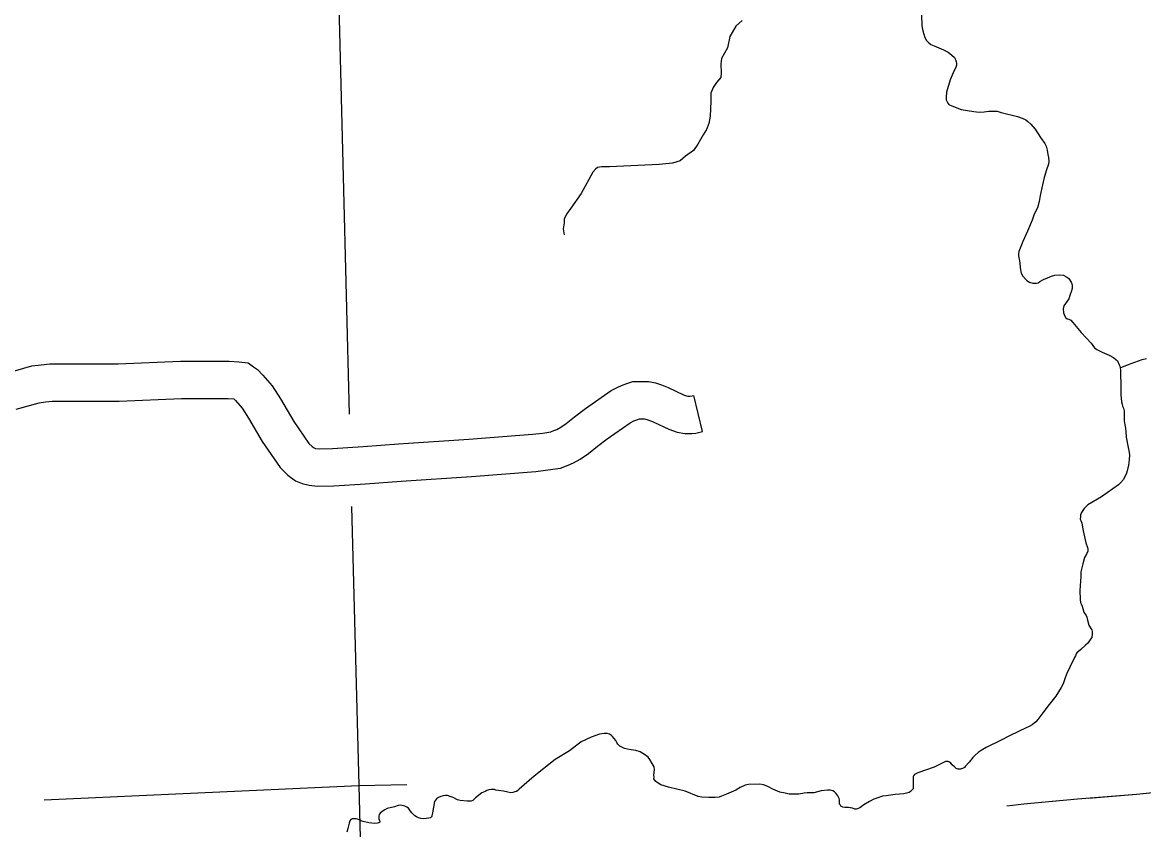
# Model space of a CAD drawing. Extents: x 1084508 to 1142749, y 1057638 to 1093403.
# Drawn here: x 1135693 to 1137107, y 1071268 to 1072286 of the extents above; entities that cross this region are included whole.
import ezdxf

# ---------------------------------------------------------------- set-up
doc = ezdxf.new("R2010")
doc.units = 0
for name, color, linetype in [('Level 35', 7, 'Continuous'), ('Level 4', 7, 'Continuous'), ('Level 43', 7, 'Continuous'), ('Level 46', 7, 'Continuous'), ('Level 5', 7, 'Continuous')]:
    doc.layers.add(name, color=color, linetype=linetype)

msp = doc.modelspace()

# ---------------------------------------------------------------- linework, layer by layer
at = {"layer": 'Level 35'}
for points in [[(1136826.5, 1072295.2), (1136827.2, 1072281.5), (1136828.3, 1072274.8), (1136830.9, 1072266.6), (1136833.1, 1072262.7), (1136835.7, 1072259.8), (1136838.4, 1072257.7), (1136842.5, 1072256.1), (1136854.4, 1072250.9), (1136860.1, 1072247.9), (1136864.7, 1072244.2), (1136868.1, 1072241.3), (1136869.4, 1072239), (1136870.4, 1072236), (1136870.8, 1072234.2), (1136870.6, 1072231.9), (1136869.7, 1072228.7), (1136867.6, 1072225), (1136862.8, 1072213.1), (1136858, 1072197.6), (1136857.8, 1072191.4), (1136857.8, 1072188.2), (1136858.5, 1072186.2), (1136859.9, 1072183.7), (1136861.2, 1072182.3), (1136864.9, 1072180.5), (1136876.5, 1072175.7), (1136892.7, 1072173.1), (1136899.4, 1072172.5), (1136905.5, 1072172.9), (1136911.5, 1072173.6), (1136917.4, 1072173.6), (1136922, 1072173.6), (1136927.2, 1072172.2), (1136947.5, 1072167.2), (1136953.7, 1072164.7), (1136958, 1072162.6), (1136960.8, 1072160.6), (1136964.4, 1072157.4), (1136969.9, 1072151.2), (1136976.8, 1072140.7), (1136982, 1072132.9), (1136983.8, 1072129.5), (1136985, 1072124.5), (1136986.1, 1072119.2), (1136986.8, 1072115.3), (1136987, 1072110.5), (1136986.6, 1072107.1), (1136984.1, 1072099.6)], [(1136600.4, 1072288.1), (1136592.5, 1072281), (1136585, 1072267.9), (1136581.8, 1072253.6), (1136574.2, 1072240.1), (1136573.5, 1072233.4), (1136573.9, 1072221.8), (1136573.5, 1072216.3), (1136568.3, 1072209.9), (1136563.9, 1072203.6), (1136560.8, 1072196.4), (1136560.8, 1072186.5), (1136560, 1072167.5), (1136558.4, 1072158.3), (1136555.6, 1072150.8), (1136551.2, 1072144.1), (1136544.5, 1072132.1), (1136538.9, 1072124.2), (1136529, 1072117.1), (1136522.3, 1072111.1), (1136512.8, 1072108.3), (1136495.7, 1072106.3), (1136433, 1072103.6), (1136423.1, 1072103.6), (1136418, 1072102.8), (1136415.6, 1072100.8), (1136412, 1072096.8), (1136397.3, 1072069.8), (1136384.6, 1072051.6), (1136379, 1072043.8), (1136376.1, 1072037.4), (1136376.1, 1072032.9), (1136374.9, 1072025.4), (1136376.1, 1072018)], [(1136984.1, 1072099.6), (1136981.1, 1072090.2), (1136979.1, 1072080.8), (1136976.1, 1072067.6), (1136974.9, 1072059.8), (1136972.7, 1072052), (1136968.5, 1072043.8), (1136966.3, 1072036.2), (1136960.1, 1072022.3), (1136954.2, 1072009.5), (1136949.4, 1071996.7), (1136948.9, 1071993.7), (1136948.9, 1071991.4), (1136949.6, 1071987.1), (1136950.5, 1071982.5), (1136951.2, 1071976.1), (1136952.1, 1071969.7), (1136954.4, 1071965.6), (1136959.6, 1071960.4), (1136962.8, 1071958.3), (1136966.9, 1071956.9), (1136969.5, 1071956.7), (1136971.7, 1071956.9), (1136973.6, 1071957.4), (1136975.9, 1071959), (1136980.4, 1071961.5), (1136990.5, 1071965.8), (1136994.8, 1071967.2), (1137000.7, 1071967.4), (1137005.5, 1071966.8), (1137008.5, 1071965.4), (1137012.2, 1071962.7), (1137015.4, 1071958.3), (1137016, 1071956), (1137016.5, 1071954), (1137016.5, 1071950.1), (1137015.8, 1071947.1), (1137013.5, 1071941.4), (1137012.2, 1071937.1), (1137006, 1071928.4), (1137005.3, 1071924.5), (1137005.5, 1071919.7), (1137006.5, 1071917.4), (1137008.3, 1071913.5), (1137010.1, 1071911.9), (1137012.2, 1071911.5), (1137015.1, 1071910.1), (1137017.4, 1071907.3), (1137028.1, 1071894.8), (1137040.5, 1071881.3), (1137044.8, 1071875.6), (1137047.8, 1071873.1)], [(1137047.8, 1071873.1), (1137050.1, 1071871.9), (1137054.6, 1071869.9), (1137063.1, 1071866), (1137068.6, 1071863), (1137071.8, 1071860.7), (1137073.6, 1071858.9), (1137075.9, 1071854.1), (1137076.7, 1071852.2)], [(1137077.2, 1071850), (1137086.2, 1071853.8), (1137104.7, 1071860.8), (1137110.3, 1071861.9)], [(1137076.7, 1071852.2), (1137077.2, 1071850), (1137077.4, 1071847.5), (1137077.5, 1071839.2), (1137078, 1071832.2), (1137078.1, 1071816.3), (1137078.9, 1071807.5), (1137079.5, 1071804.3), (1137080.2, 1071802), (1137081.2, 1071799.3), (1137082.1, 1071795.8), (1137082.3, 1071792.6), (1137082.3, 1071783.2), (1137082.9, 1071778.4), (1137083.9, 1071774), (1137084.4, 1071770), (1137084.8, 1071762.7), (1137087.3, 1071749.7), (1137088.2, 1071746.1), (1137088.8, 1071740.6), (1137088.4, 1071734.4), (1137087.5, 1071727.5), (1137086.1, 1071720.5), (1137085, 1071717.2), (1137081.2, 1071709.6), (1137077.4, 1071705.2), (1137074.9, 1071702.9), (1137067.8, 1071697.7), (1137053.7, 1071687.7), (1137036.4, 1071677.4), (1137031.7, 1071672.8), (1137028.4, 1071667.8), (1137027.3, 1071665), (1137027.1, 1071662.7), (1137026.9, 1071659.4), (1137027.5, 1071657.7), (1137029, 1071654.5), (1137030.3, 1071644.7), (1137034, 1071629.6), (1137036.1, 1071623.8), (1137036.4, 1071621.5), (1137036.4, 1071619.1), (1137035.1, 1071616), (1137032.2, 1071611.2), (1137029.9, 1071603), (1137027.5, 1071592.9), (1137027.5, 1071587.1), (1137026.1, 1071569.3), (1137026.9, 1071558.2), (1137027.3, 1071554.4)], [(1137027.3, 1071554.4), (1137028, 1071552.5), (1137029.4, 1071549.6), (1137030.1, 1071546.9), (1137031.3, 1071542), (1137034.2, 1071537.9), (1137035.1, 1071535.8), (1137036.1, 1071532), (1137037.8, 1071525.7), (1137040.3, 1071521.5), (1137041.4, 1071519.8), (1137042, 1071517.5), (1137042, 1071514.8), (1137041.4, 1071510.4), (1137039.9, 1071508.1), (1137036.4, 1071503.1), (1137033.6, 1071500.6), (1137027.5, 1071495.1), (1137022.3, 1071490.9), (1137021.7, 1071489.7), (1137021, 1071487.2), (1137019.6, 1071484.9), (1137013.5, 1071472.7), (1137009.3, 1071463.9), (1137007.4, 1071458.2), (1137005.3, 1071451.8), (1137002.8, 1071447.4), (1136995.9, 1071436.2), (1136987.5, 1071426), (1136979.7, 1071415.1), (1136973.4, 1071406.7), (1136970.9, 1071403.8), (1136966.1, 1071400.2), (1136962.3, 1071398.1), (1136958.8, 1071396.2), (1136949.1, 1071391.8), (1136937.6, 1071386.2), (1136926.3, 1071380.3), (1136908.2, 1071371.7), (1136901.7, 1071367.9), (1136898.1, 1071365.2), (1136894.2, 1071362.1), (1136891.2, 1071358.9), (1136886.8, 1071353.3), (1136881.8, 1071347.8), (1136880.7, 1071346.4), (1136878.4, 1071345.1), (1136875.9, 1071344.3), (1136872.8, 1071344.1), (1136870.5, 1071345.1), (1136868.6, 1071346.8), (1136865.4, 1071349.7)], [(1136441.3, 1071380.5), (1136437, 1071385.5), (1136435.7, 1071386.9), (1136433, 1071388.4), (1136430.1, 1071389.4), (1136426.6, 1071389.4), (1136420.7, 1071388.4), (1136409.9, 1071384.7), (1136397.6, 1071378.8), (1136382.9, 1071367.6), (1136364.8, 1071356.6), (1136338, 1071335.4), (1136319.4, 1071319), (1136317.4, 1071317.5), (1136315.9, 1071316.3), (1136314, 1071315.5), (1136311.3, 1071314.8), (1136308.8, 1071314.6), (1136304.9, 1071315.3), (1136299.7, 1071316.5), (1136289.9, 1071318), (1136288, 1071318.6), (1136284.1, 1071318.6), (1136281, 1071318.2), (1136278.5, 1071317.5), (1136276.4, 1071316.3), (1136272.2, 1071314.4), (1136264.3, 1071308), (1136260.8, 1071304.9), (1136258.9, 1071304), (1136256.8, 1071304), (1136253.9, 1071304), (1136245, 1071304.7), (1136241.7, 1071305.7), (1136236, 1071308.4), (1136232.4, 1071310), (1136228.8, 1071311.1), (1136226.3, 1071311.1), (1136223.3, 1071310.5), (1136220.4, 1071309.8), (1136217.7, 1071308.5), (1136215, 1071306.8), (1136213.6, 1071305.3), (1136212.7, 1071303.5), (1136211.3, 1071296.4), (1136210, 1071289.4), (1136209.3, 1071286), (1136209.1, 1071284.5), (1136208.4, 1071283.6), (1136207.3, 1071282.9)], [(1136707.9, 1071317.7), (1136700.2, 1071316.8), (1136690.7, 1071314.5), (1136687.6, 1071314.3), (1136685.3, 1071314.3), (1136682.6, 1071314.5), (1136678.8, 1071314.1), (1136672.1, 1071312.9), (1136669.1, 1071312.9), (1136665.4, 1071312.8), (1136659.9, 1071312.9), (1136654.9, 1071314.1), (1136648, 1071315.2), (1136639.1, 1071318.9), (1136632.9, 1071322.3), (1136627.4, 1071324.6), (1136622.8, 1071325.4), (1136608.3, 1071325), (1136604.3, 1071324), (1136598, 1071321), (1136592.6, 1071317.7), (1136580.6, 1071312.9), (1136574.6, 1071310.1), (1136571.4, 1071309.1), (1136566.6, 1071308.5), (1136558.6, 1071308.4), (1136549.4, 1071308.9), (1136545, 1071309.9), (1136528.4, 1071316.4), (1136507.4, 1071321.7), (1136498, 1071324.6), (1136493.2, 1071327.5), (1136491.3, 1071329.2), (1136489.2, 1071332.1), (1136489.4, 1071334.6), (1136489.2, 1071336.7), (1136489.8, 1071343.9), (1136489.4, 1071347.2), (1136487.1, 1071351.4), (1136484, 1071356.4), (1136481.9, 1071359.2), (1136478.5, 1071361.9), (1136471.8, 1071366.3), (1136466.3, 1071367.7), (1136460.7, 1071368.6), (1136455.9, 1071369.4), (1136452.3, 1071370.3), (1136448.9, 1071372.1), (1136446.2, 1071373.4), (1136443.8, 1071375.7), (1136442.6, 1071377.8), (1136441.3, 1071380.5)], [(1136865.4, 1071349.7), (1136863.5, 1071351.8), (1136862.1, 1071352.9), (1136860.4, 1071353.9), (1136859.8, 1071353.9), (1136858.1, 1071354.1), (1136857, 1071353.9), (1136854.3, 1071352.5), (1136842.6, 1071347), (1136821.8, 1071339.7), (1136817.8, 1071337.4), (1136816.4, 1071335.9), (1136816.1, 1071334.8), (1136816.1, 1071332.3), (1136816.1, 1071325.2), (1136816.1, 1071321.4), (1136815.9, 1071319.6), (1136814.7, 1071318.1), (1136812.8, 1071316.2), (1136811.1, 1071314.9), (1136804.4, 1071313.1), (1136793.3, 1071312.2), (1136782.2, 1071310.8), (1136777.4, 1071310.3), (1136770.4, 1071307.8), (1136766.4, 1071306.6), (1136761.2, 1071303.6), (1136753.7, 1071299.2), (1136749, 1071295.7), (1136746.7, 1071294.6), (1136744.4, 1071294), (1136742.7, 1071294), (1136739.6, 1071295), (1136734.4, 1071295.9), (1136730, 1071295.9), (1136727.6, 1071296.3), (1136726.4, 1071296.9), (1136725.5, 1071297.4), (1136724.3, 1071298.8), (1136723.3, 1071300.3), (1136723.2, 1071302), (1136723, 1071305.7), (1136722.8, 1071307.2), (1136721.2, 1071310.5), (1136718.6, 1071314.1), (1136716.7, 1071315.6), (1136714.9, 1071316.8), (1136713.2, 1071317.5), (1136711.3, 1071317.9), (1136707.9, 1071317.7)], [(1136207.3, 1071282.9), (1136205.4, 1071282.4), (1136202.1, 1071282), (1136198.6, 1071281.8), (1136195.3, 1071282.2), (1136192.5, 1071282.9), (1136190, 1071284), (1136187.6, 1071285.3), (1136186.2, 1071287), (1136183.9, 1071289.4), (1136182.3, 1071291.5), (1136179.6, 1071295.3), (1136177.4, 1071296.5), (1136174.9, 1071297.8), (1136169.9, 1071298.9), (1136166.5, 1071298.5), (1136162.2, 1071296.9), (1136152.9, 1071294.6), (1136149.7, 1071293.1), (1136146.5, 1071291), (1136144, 1071288.7), (1136142.7, 1071287.2), (1136142.2, 1071285.4), (1136142.4, 1071283.8), (1136142.4, 1071281.8), (1136142.9, 1071280.6), (1136143.4, 1071278.8), (1136143.4, 1071278.1), (1136143.4, 1071277.4), (1136142.5, 1071276.8), (1136140.6, 1071276.1), (1136137.2, 1071275.8), (1136129.8, 1071276.5), (1136122.5, 1071278.3), (1136119.6, 1071279.2), (1136117.5, 1071280.4), (1136115.5, 1071281.1), (1136113.9, 1071281.7), (1136112.1, 1071281.7), (1136110.5, 1071281.7), (1136108.5, 1071281.5), (1136106.9, 1071280.8), (1136105.7, 1071279.3), (1136104.8, 1071276.3), (1136103.3, 1071269.5), (1136101.9, 1071264.8)]]:
    msp.add_lwpolyline(points, dxfattribs=at)
at = {"layer": 'Level 4'}
for points in [[(1136004.2, 1074431.3), (1136028.1, 1074020.4), (1136074.6, 1072988.9), (1136105, 1071791.8)], [(1136107.9, 1071675.5), (1136116.9, 1071323.5), (1136136.7, 1070548.3)]]:
    msp.add_lwpolyline(points, dxfattribs=at)
at = {"layer": 'Level 43'}
for points in [[(1136934.3, 1071298.1), (1136955.6, 1071300.7), (1137023.3, 1071306.7), (1137097.6, 1071312.7), (1137162.6, 1071319.3), (1137211.8, 1071324), (1137391, 1071338.6), (1137580.1, 1071356.5), (1137651.8, 1071360.5), (1137666.8, 1071361.7)], [(1137037.4, 1071307.9), (1137097.6, 1071312.7), (1137161.2, 1071319.2)], [(1136934.3, 1071298.1), (1136955.6, 1071300.7), (1136996.1, 1071304.3)]]:
    msp.add_lwpolyline(points, dxfattribs=at)
at = {"layer": 'Level 46'}
for points in [[(1135674.3, 1071844), (1135704.8, 1071852.6), (1135716.7, 1071853.9), (1135727.6, 1071855.2), (1135743.5, 1071855.2), (1135769.3, 1071855.2), (1135813.7, 1071855.2), (1135892.3, 1071858.6), (1135953.4, 1071858.6), (1135965.9, 1071857.9), (1135977.4, 1071856.4), (1135984.1, 1071851.6), (1135989.5, 1071848), (1135996.2, 1071840.9), (1136007.7, 1071827.7), (1136018.2, 1071811.2), (1136035, 1071782.6), (1136054.1, 1071755), (1136058.3, 1071750.9), (1136060.6, 1071749.2), (1136062.4, 1071748.7), (1136067, 1071748.2), (1136083.7, 1071748.6), (1136122.4, 1071750.9), (1136167, 1071754.3), (1136255.7, 1071760.2), (1136335.9, 1071766.5), (1136349.2, 1071768), (1136359.2, 1071769.6), (1136362.9, 1071771), (1136366.6, 1071772.6), (1136371.7, 1071775.4), (1136378.5, 1071780), (1136389, 1071788.6), (1136402.8, 1071798.8), (1136435.1, 1071821.6), (1136444.5, 1071826.2), (1136450.4, 1071828.6), (1136456.2, 1071830.8), (1136462.7, 1071832.8), (1136471.5, 1071833.1), (1136475.9, 1071833.1), (1136482.8, 1071832.8), (1136491, 1071831.3), (1136498.9, 1071828.6), (1136507, 1071825.4), (1136526.3, 1071816.2), (1136530.4, 1071814.7), (1136531.9, 1071814.4), (1136533.1, 1071814.4), (1136534.8, 1071814.4), (1136539.4, 1071815.5)], [(1135684.8, 1071798), (1135713.8, 1071806.2), (1135722.1, 1071807.2), (1135730.3, 1071808.1), (1135743.5, 1071808.1), (1135769.3, 1071808.1), (1135814.7, 1071808.1), (1135893.3, 1071811.5), (1135952.1, 1071811.5), (1135959.6, 1071811.1), (1135961.4, 1071809.2), (1135969.9, 1071799.5), (1135978.1, 1071786.6), (1135995.3, 1071757.3), (1136017.9, 1071724.5), (1136027.7, 1071715), (1136037.2, 1071707.9), (1136045.6, 1071704.3), (1136054.3, 1071702.3), (1136064.9, 1071701.1), (1136085.7, 1071701.6), (1136125.6, 1071703.9), (1136170.4, 1071707.3), (1136259.1, 1071713.3), (1136340.4, 1071719.6), (1136355.5, 1071721.4), (1136371.3, 1071723.8), (1136380.9, 1071727.4), (1136387.6, 1071730.4), (1136396.2, 1071735.2), (1136406.6, 1071742.1), (1136418, 1071751.5), (1136430.4, 1071760.7), (1136459.1, 1071781), (1136463.7, 1071783.2), (1136467.5, 1071784.7), (1136470.8, 1071786), (1136472.3, 1071786), (1136475, 1071786), (1136477.5, 1071785.9), (1136479, 1071785.6), (1136482.6, 1071784.4), (1136488.2, 1071782.2), (1136508, 1071772.7), (1136518.5, 1071768.9), (1136528.2, 1071767.3), (1136533.1, 1071767.3), (1136536.9, 1071767.3), (1136542, 1071767.7), (1136550.5, 1071769.8), (1136545, 1071792.7), (1136539.4, 1071815.5)]]:
    msp.add_lwpolyline(points, dxfattribs=at)
at = {"layer": 'Level 5'}
for points in [[(1135720.1, 1071305.6), (1136116.9, 1071323.5)], [(1136116.9, 1071323.5), (1136177.8, 1071325.1)]]:
    msp.add_lwpolyline(points, dxfattribs=at)

doc.saveas('drawing.dxf')
